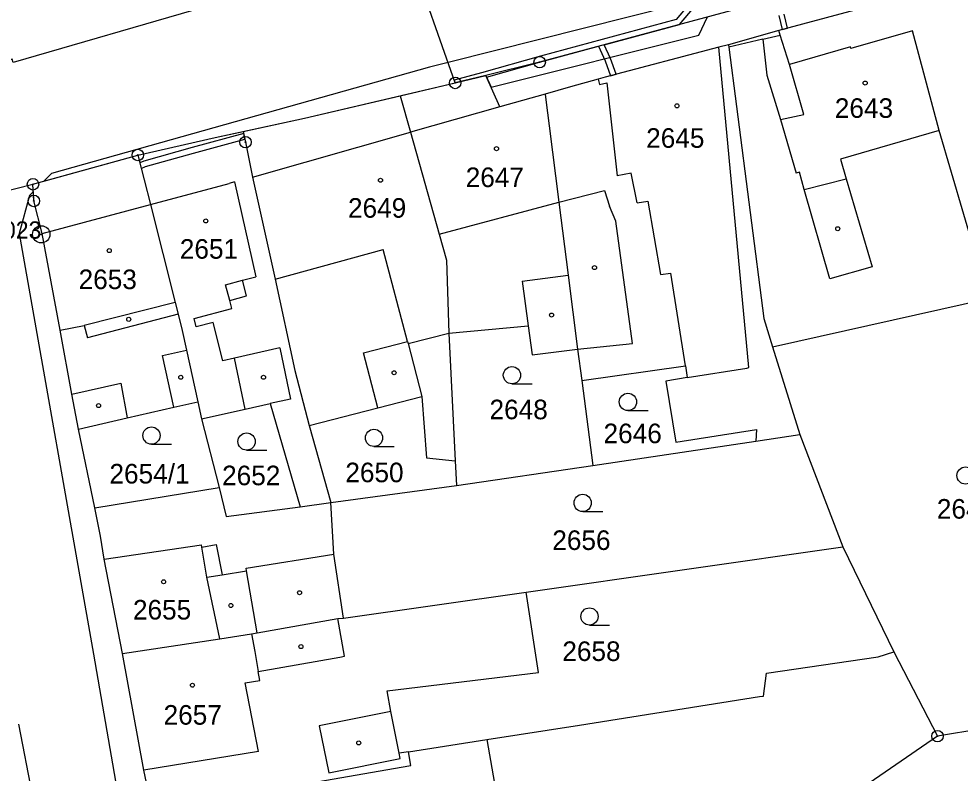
# Model space of a CAD drawing. Extents: x -644096 to -634268, y -1141430 to -1133463.
# Drawn here: x -639716.7 to -639634.9, y -1138714.8 to -1138649.3 of the extents above; entities that cross this region are included whole.
import ezdxf

# ---------------------------------------------------------------- set-up
doc = ezdxf.new("R2010")
doc.units = 0
for name, color, linetype in [('_CIVIL_CONSTRUCTION', 7, 'Continuous'), ('B_Hranice _3D', 7, 'Continuous'), ('M_Svah_Nasyp', 7, 'Continuous'), ('M_Svah_Zarez', 7, 'Continuous'), ('svrsek_osa_sjezdy', 7, 'Continuous'), ('svrsek_osa_terminal_VRT', 7, 'Continuous'), ('svrsek_osa_VRT', 7, 'Continuous'), ('terminal_VRT', 7, 'Continuous')]:
    doc.layers.add(name, color=color, linetype=linetype)

msp = doc.modelspace()

# ---------------------------------------------------------------- linework, layer by layer
at = {"layer": '_CIVIL_CONSTRUCTION'}
for centre, radius in [((-639671.45, -1138653.1), 0.5), ((-639671.45, -1138653.1), 0.0303), ((-639678.78, -1138654.9), 0.5), ((-639678.78, -1138654.9), 0.0303), ((-639696.99, -1138660.05), 0.5), ((-639696.99, -1138660.05), 0.0303), ((-639706.34, -1138661.16), 0.5), ((-639706.34, -1138661.16), 0.0303), ((-639715.44, -1138663.7), 0.5), ((-639715.44, -1138663.7), 0.0303), ((-639715.37, -1138665.15), 0.5), ((-639715.37, -1138665.15), 0.0303), ((-639714.72, -1138668.05), 0.75), ((-639714.72, -1138668.05), 0.03), ((-639636.91, -1138711.63), 0.5), ((-639636.91, -1138711.63), 0.0303)]:
    msp.add_circle(centre, radius, dxfattribs=at)
at = {"layer": 'B_Hranice _3D'}
for points in [[(-639659.74, -1138648.18), (-639679.4, -1138653.12), (-639681, -1138653.52), (-639713.83, -1138662.77), (-639714.5, -1138663.44), (-639706.34, -1138661.16), (-639699.62, -1138659.64), (-639691.88, -1138657.97), (-639678.78, -1138654.9), (-639676.11, -1138654.27), (-639675.67, -1138655.27), (-639657.64, -1138650.74), (-639656.88, -1138649.17)], [(-639658.47, -1138648.07), (-639659.6, -1138649.38), (-639671.37, -1138652.57), (-639676.51, -1138654.02), (-639678.86, -1138654.66), (-639678.78, -1138654.9), (-639676.11, -1138654.27), (-639676.05, -1138654.41), (-639671.45, -1138653.1), (-639666.34, -1138651.72), (-639665.77, -1138652.97), (-639665.29, -1138654.28), (-639664.81, -1138654.15), (-639665.31, -1138652.79), (-639665.85, -1138651.59), (-639659.32, -1138649.83), (-639657.99, -1138648.29)], [(-639650.69, -1138649.05), (-639650.4, -1138650.26), (-639649.92, -1138650.14), (-639650.21, -1138648.93)], [(-639705.39, -1138716.62), (-639705.82, -1138714.57), (-639707.66, -1138704.45), (-639709.27, -1138696.25), (-639709.57, -1138694.26), (-639710.08, -1138691.81), (-639711.5, -1138684.96), (-639712.08, -1138681.92), (-639713.08, -1138676.36), (-639714.65, -1138667.98), (-639715.37, -1138665.15), (-639715.41, -1138664.34), (-639715.74, -1138664.67), (-639716.65, -1138667.97), (-639710.19, -1138704.51), (-639707.75, -1138718.55)]]:
    msp.add_lwpolyline(points, dxfattribs=at)
msp.add_lwpolyline([(-639706.17, -1138661.83), (-639706.05, -1138662.32), (-639705.67, -1138662.17), (-639701.49, -1138661), (-639697.04, -1138659.78), (-639697.14, -1138659.29), (-639701.63, -1138660.52), (-639705.83, -1138661.69)], close=True, dxfattribs=at)
at = {"layer": 'M_Svah_Nasyp'}
for p, q in [((-639652.06, -1138651.1), (-639650.56, -1138650.74)), ((-639652.06, -1138651.1), (-639655.03, -1138651.81)), ((-639652.06, -1138651.1), (-639651.72, -1138654.23)), ((-639653.28, -1138679.62), (-639655.88, -1138651.81)), ((-639648.52, -1138657.64), (-639649.77, -1138653.29)), ((-639666.38, -1138654.57), (-639666.24, -1138655.05)), ((-639651.72, -1138654.23), (-639650.53, -1138658.07)), ((-639666.24, -1138655.05), (-639665.63, -1138654.88)), ((-639665.63, -1138654.88), (-639664.72, -1138662.96)), ((-639674.91, -1138656.99), (-639682.66, -1138659.18)), ((-639650.53, -1138658.07), (-639648.52, -1138657.64)), ((-639650.53, -1138658.07), (-639649.19, -1138662.74)), ((-639696.37, -1138663.07), (-639682.66, -1138659.18)), ((-639636.77, -1138659.03), (-639645.34, -1138661.52)), ((-639645.34, -1138661.52), (-639644.83, -1138663.24)), ((-639663.49, -1138662.75), (-639664.72, -1138662.96)), ((-639662.98, -1138665.3), (-639663.49, -1138662.75)), ((-639648.9, -1138662.66), (-639649.19, -1138662.74)), ((-639648.47, -1138664.15), (-639648.9, -1138662.66)), ((-639705.25, -1138665.46), (-639698.4, -1138663.62)), ((-639697.93, -1138663.49), (-639698.4, -1138663.62)), ((-639697.93, -1138663.49), (-639696.09, -1138671.73)), ((-639648.47, -1138664.15), (-639644.83, -1138663.24)), ((-639644.83, -1138663.24), (-639642.57, -1138670.88)), ((-639669.79, -1138665.26), (-639665.83, -1138664.25)), ((-639665.83, -1138664.25), (-639665.38, -1138665.61)), ((-639646.24, -1138671.9), (-639648.47, -1138664.15)), ((-639714.65, -1138667.98), (-639705.25, -1138665.46)), ((-639680.17, -1138668.03), (-639669.79, -1138665.26)), ((-639662.98, -1138665.3), (-639662.05, -1138665.18)), ((-639662.05, -1138665.18), (-639660.97, -1138671.54)), ((-639664.83, -1138666.9), (-639665.38, -1138665.61)), ((-639663.4, -1138677.52), (-639664.83, -1138666.9)), ((-639694.42, -1138671.95), (-639685.04, -1138669.37)), ((-639682.92, -1138677.34), (-639685.04, -1138669.37)), ((-639642.57, -1138670.88), (-639646.24, -1138671.9)), ((-639697.26, -1138672.04), (-639696.09, -1138671.73)), ((-639672.98, -1138672.11), (-639668.98, -1138671.58)), ((-639660.97, -1138671.54), (-639660.07, -1138671.41)), ((-639658.8, -1138679.47), (-639660.07, -1138671.41)), ((-639698.72, -1138672.43), (-639697.26, -1138672.04)), ((-639698.36, -1138673.79), (-639698.72, -1138672.43)), ((-639696.9, -1138673.4), (-639697.26, -1138672.04)), ((-639672.98, -1138672.11), (-639672.44, -1138676)), ((-639698.36, -1138673.79), (-639696.9, -1138673.4)), ((-639703.1, -1138673.97), (-639711, -1138675.97)), ((-639698.17, -1138674.48), (-639698.36, -1138673.79)), ((-639702.84, -1138674.99), (-639710.7, -1138677.03)), ((-639701.46, -1138675.36), (-639698.17, -1138674.48)), ((-639713.08, -1138676.36), (-639711, -1138675.97)), ((-639711, -1138675.97), (-639710.7, -1138677.03)), ((-639701.26, -1138676.09), (-639701.46, -1138675.36)), ((-639699.8, -1138675.7), (-639701.26, -1138676.09)), ((-639698.97, -1138679.02), (-639699.8, -1138675.7)), ((-639682.87, -1138677.53), (-639679.33, -1138676.63)), ((-639686.73, -1138678.33), (-639682.92, -1138677.34)), ((-639682.92, -1138677.34), (-639682.87, -1138677.53)), ((-639682.87, -1138677.53), (-639681.68, -1138682.12)), ((-639668.16, -1138678.01), (-639663.4, -1138677.52)), ((-639704.19, -1138678.56), (-639702.11, -1138678.11)), ((-639694.01, -1138677.9), (-639697.95, -1138678.79)), ((-639694.01, -1138677.9), (-639693.09, -1138682.37)), ((-639685.49, -1138683.11), (-639686.73, -1138678.33)), ((-639703.21, -1138683.05), (-639704.19, -1138678.56)), ((-639697.95, -1138678.79), (-639698.97, -1138679.02)), ((-639697.02, -1138683.24), (-639697.95, -1138678.79)), ((-639658.64, -1138680.48), (-639653.47, -1138679.66)), ((-639653.47, -1138679.66), (-639653.28, -1138679.62)), ((-639712.08, -1138681.92), (-639707.81, -1138680.96)), ((-639707.81, -1138680.96), (-639707.25, -1138683.98)), ((-639693.09, -1138682.37), (-639694.84, -1138682.75)), ((-639709.27, -1138696.25), (-639700.81, -1138695)), ((-639700.77, -1138695.22), (-639700.81, -1138695)), ((-639700.77, -1138695.22), (-639699.54, -1138694.98)), ((-639700.34, -1138697.83), (-639700.77, -1138695.22)), ((-639699.54, -1138694.98), (-639699.02, -1138697.62)), ((-639696.93, -1138697.04), (-639689.31, -1138695.83)), ((-639699.02, -1138697.62), (-639696.89, -1138697.28)), ((-639696.89, -1138697.28), (-639696.93, -1138697.04)), ((-639695.99, -1138702.66), (-639696.89, -1138697.28)), ((-639700.34, -1138697.83), (-639699.02, -1138697.62)), ((-639699.21, -1138703.16), (-639700.34, -1138697.83)), ((-639688.4, -1138704.68), (-639688.97, -1138701.42)), ((-639696.46, -1138702.74), (-639696.19, -1138704.27)), ((-639696.19, -1138704.27), (-639695.89, -1138706)), ((-639688.79, -1138704.75), (-639688.4, -1138704.68)), ((-639695.89, -1138706), (-639688.79, -1138704.75)), ((-639695.75, -1138706.78), (-639695.89, -1138706)), ((-639697.01, -1138707), (-639695.75, -1138706.78)), ((-639695.86, -1138712.95), (-639697.01, -1138707)), ((-639684.38, -1138709.48), (-639690.58, -1138710.74)), ((-639690.58, -1138710.74), (-639689.74, -1138714.8)), ((-639695.86, -1138712.95), (-639705.82, -1138714.57)), ((-639689.74, -1138714.8), (-639683.56, -1138713.55)), ((-639683.56, -1138713.55), (-639683.65, -1138713.1))]:
    msp.add_line(p, q, dxfattribs=at)
at = {"layer": 'M_Svah_Zarez'}
for centre in [(-639643.187, -1138654.909), (-639659.527, -1138656.889), (-639675.197, -1138660.609), (-639685.267, -1138663.349), (-639700.437, -1138666.889), (-639645.567, -1138667.559), (-639708.817, -1138669.459), (-639666.687, -1138670.939), (-639707.127, -1138675.429), (-639670.417, -1138675.059), (-639684.087, -1138680.069), (-639702.607, -1138680.459), (-639695.427, -1138680.459), (-639709.747, -1138682.919), (-639704.097, -1138698.219), (-639692.297, -1138699.169), (-639698.257, -1138700.279), (-639692.177, -1138703.849), (-639701.597, -1138707.199), (-639687.157, -1138712.209)]:
    msp.add_circle(centre, 0.175, dxfattribs=at)
at = {"layer": 'svrsek_osa_sjezdy'}
for p, q in [((-639673.853, -1138681.03), (-639672.103, -1138681.03)), ((-639663.783, -1138683.35), (-639662.033, -1138683.35)), ((-639705.153, -1138686.27), (-639703.403, -1138686.27)), ((-639685.833, -1138686.47), (-639684.083, -1138686.47)), ((-639696.893, -1138686.79), (-639695.143, -1138686.79)), ((-639667.713, -1138692.12), (-639665.963, -1138692.12)), ((-639667.123, -1138701.98), (-639665.373, -1138701.98))]:
    msp.add_line(p, q, dxfattribs=at)
for centre in [(-639673.853, -1138680.28), (-639663.783, -1138682.6), (-639705.153, -1138685.52), (-639685.833, -1138685.72), (-639696.893, -1138686.04), (-639634.473, -1138688.99), (-639667.713, -1138691.37), (-639667.123, -1138701.23)]:
    msp.add_circle(centre, 0.75, dxfattribs=at)
at = {"layer": 'svrsek_osa_terminal_VRT'}
msp.add_arc((-642050.261, -1145189.597), 8802.25, 41.4131519, 75.3170489, dxfattribs=at)
at = {"layer": 'terminal_VRT'}
for p, q in [((-639678.78, -1138654.9), (-639682.82, -1138643.37)), ((-639629.83, -1138644.75), (-639650.68, -1138650.34)), ((-639650.68, -1138650.34), (-639655.06, -1138651.58)), ((-639676.11, -1138654.27), (-639678.78, -1138654.9)), ((-639683.55, -1138656.02), (-639678.78, -1138654.9)), ((-639715.44, -1138663.7), (-639706.34, -1138661.16)), ((-639724.05, -1138665.83), (-639715.44, -1138663.7)), ((-639679.33, -1138676.63), (-639678.78, -1138687.71)), ((-639668.16, -1138678.01), (-639667.8, -1138680.74)), ((-639651.24, -1138677.81), (-639648.86, -1138685.43)), ((-639667.8, -1138680.74), (-639666.82, -1138688.12)), ((-639701.12, -1138682.59), (-639700.82, -1138684.07)), ((-639700.82, -1138684.07), (-639699.28, -1138690.04)), ((-639710.08, -1138691.81), (-639711.5, -1138684.96)), ((-639691.46, -1138684.66), (-639689.59, -1138691.34)), ((-639652.69, -1138686), (-639648.86, -1138685.43)), ((-639648.86, -1138685.43), (-639645.12, -1138695.17)), ((-639666.82, -1138688.12), (-639652.69, -1138686)), ((-639678.78, -1138687.71), (-639678.68, -1138689.85)), ((-639678.68, -1138689.85), (-639666.82, -1138688.12)), ((-639689.59, -1138691.34), (-639678.68, -1138689.85)), ((-639710.08, -1138691.81), (-639699.28, -1138690.04)), ((-639692.24, -1138691.7), (-639689.59, -1138691.34)), ((-639672.63, -1138699.11), (-639645.12, -1138695.17)), ((-639645.12, -1138695.17), (-639640.7, -1138704.3)), ((-639688.48, -1138701.38), (-639672.63, -1138699.11)), ((-639640.7, -1138704.3), (-639636.91, -1138711.63)), ((-639620.5, -1138708.9), (-639636.91, -1138711.63)), ((-639716.69, -1138710.57), (-639715.45, -1138717.04)), ((-639682.85, -1138712.97), (-639676.03, -1138711.9))]:
    msp.add_line(p, q, dxfattribs=at)
for points in [[(-639420.67, -1138563.16), (-639420.77, -1138562.15), (-639453.01, -1138577.21), (-639479.01, -1138589.5), (-639514.61, -1138604.87), (-639530.15, -1138610.96), (-639554.65, -1138619.67), (-639587.03, -1138629.44), (-639631.61, -1138642.35), (-639671.45, -1138653.1), (-639676.11, -1138654.27)], [(-639700.58, -1138648.33), (-639717.17, -1138653.14), (-639717.25, -1138652.84), (-639721.11, -1138653.95), (-639725.31, -1138655.11)], [(-639651.24, -1138677.81), (-639632.48, -1138673.62), (-639636.77, -1138659.03), (-639639.08, -1138650.38), (-639644.43, -1138651.91), (-639644.47, -1138651.77), (-639649.77, -1138653.29), (-639650.56, -1138650.74), (-639650.68, -1138650.34)], [(-639655.06, -1138651.58), (-639655.88, -1138651.81), (-639665.76, -1138654.4), (-639666.38, -1138654.57), (-639668.76, -1138655.24), (-639670.97, -1138655.87)], [(-639655.06, -1138651.58), (-639655.03, -1138651.81), (-639654.36, -1138656.96), (-639651.97, -1138675.37), (-639651.24, -1138677.81)], [(-639670.97, -1138655.87), (-639674.91, -1138656.99), (-639676.11, -1138654.27)], [(-639697.18, -1138659.11), (-639691.88, -1138657.97), (-639683.55, -1138656.02)], [(-639683.55, -1138656.02), (-639682.66, -1138659.18), (-639680.17, -1138668.03), (-639679.53, -1138670.3), (-639679.33, -1138676.63)], [(-639670.97, -1138655.87), (-639670.91, -1138656.37), (-639670.62, -1138658.62), (-639669.79, -1138665.26), (-639668.98, -1138671.58), (-639668.16, -1138678.01)], [(-639706.34, -1138661.16), (-639699.62, -1138659.64), (-639697.18, -1138659.11)], [(-639697.18, -1138659.11), (-639696.99, -1138660.05), (-639696.37, -1138663.07), (-639694.42, -1138671.95), (-639692.7, -1138679.88), (-639691.46, -1138684.66)], [(-639706.34, -1138661.16), (-639705.25, -1138665.46), (-639703.1, -1138673.97), (-639702.84, -1138674.99), (-639702.48, -1138676.4), (-639702.11, -1138678.11), (-639701.12, -1138682.59)], [(-639711.5, -1138684.96), (-639712.08, -1138681.92), (-639713.08, -1138676.36), (-639714.65, -1138667.98), (-639715.37, -1138665.15), (-639715.44, -1138663.7)], [(-639679.33, -1138676.63), (-639672.44, -1138676), (-639672.09, -1138678.51), (-639668.16, -1138678.01)], [(-639667.8, -1138680.74), (-639658.8, -1138679.47), (-639658.64, -1138680.48), (-639660.48, -1138680.8), (-639659.62, -1138686.09), (-639652.63, -1138684.99), (-639652.69, -1138686)], [(-639711.5, -1138684.96), (-639707.25, -1138683.98), (-639703.21, -1138683.05), (-639701.12, -1138682.59)], [(-639691.46, -1138684.66), (-639685.49, -1138683.11), (-639681.68, -1138682.12), (-639681.26, -1138687.45), (-639678.78, -1138687.71)], [(-639700.82, -1138684.07), (-639697.02, -1138683.24), (-639694.84, -1138682.75), (-639692.24, -1138691.7)], [(-639699.28, -1138690.04), (-639698.66, -1138692.56), (-639692.24, -1138691.7)], [(-639688.48, -1138701.38), (-639689.31, -1138695.83), (-639689.59, -1138691.34)], [(-639707.66, -1138704.45), (-639709.27, -1138696.25), (-639709.57, -1138694.26), (-639710.08, -1138691.81)], [(-639682.85, -1138712.97), (-639683.65, -1138713.1), (-639684.38, -1138709.48), (-639684.68, -1138707.68), (-639671.56, -1138706.09), (-639672.63, -1138699.11)], [(-639707.66, -1138704.45), (-639699.21, -1138703.16), (-639696.46, -1138702.74), (-639695.99, -1138702.66), (-639688.97, -1138701.42), (-639688.48, -1138701.38)], [(-639704.96, -1138718.04), (-639704.94, -1138717.14), (-639705.39, -1138716.62), (-639705.82, -1138714.57), (-639707.66, -1138704.45)], [(-639676.03, -1138711.9), (-639667.99, -1138710.68), (-639652.36, -1138708.19), (-639652.01, -1138708.14), (-639651.76, -1138706.14), (-639642.05, -1138704.74), (-639640.7, -1138704.3)], [(-639676.03, -1138711.9), (-639675.05, -1138717.55), (-639667.99, -1138716.1), (-639664.56, -1138722.75), (-639666.42, -1138731.66)], [(-639636.91, -1138711.63), (-639657.76, -1138725.98), (-639660.16, -1138730.56)], [(-639704.96, -1138718.04), (-639682.64, -1138714.18), (-639682.85, -1138712.97)]]:
    msp.add_lwpolyline(points, dxfattribs=at)

# ---------------------------------------------------------------- texts
at = {"layer": '_CIVIL_CONSTRUCTION'}
msp.add_text('2023', height=1.5, dxfattribs=at).set_placement((-639719.169, -1138668.425))
at = {"layer": 'svrsek_osa_VRT'}
for s, p in [('2643', (-639645.82, -1138657.935)), ('2645', (-639662.2, -1138660.535)), ('2647', (-639677.87, -1138663.945)), ('2649', (-639688.09, -1138666.605)), ('2651', (-639702.69, -1138670.165)), ('2653', (-639711.48, -1138672.805)), ('2648', (-639675.8, -1138684.105)), ('2646', (-639665.9, -1138686.185)), ('2654/1', (-639708.8, -1138689.685)), ('2652', (-639699.02, -1138689.835)), ('2650', (-639688.32, -1138689.575)), ('2644', (-639636.96, -1138692.735)), ('2656', (-639670.35, -1138695.455)), ('2655', (-639706.76, -1138701.495)), ('2658', (-639669.48, -1138705.095)), ('2657', (-639704.1, -1138710.625))]:
    msp.add_text(s, height=1.7, dxfattribs=at).set_placement(p)

doc.saveas('drawing.dxf')
